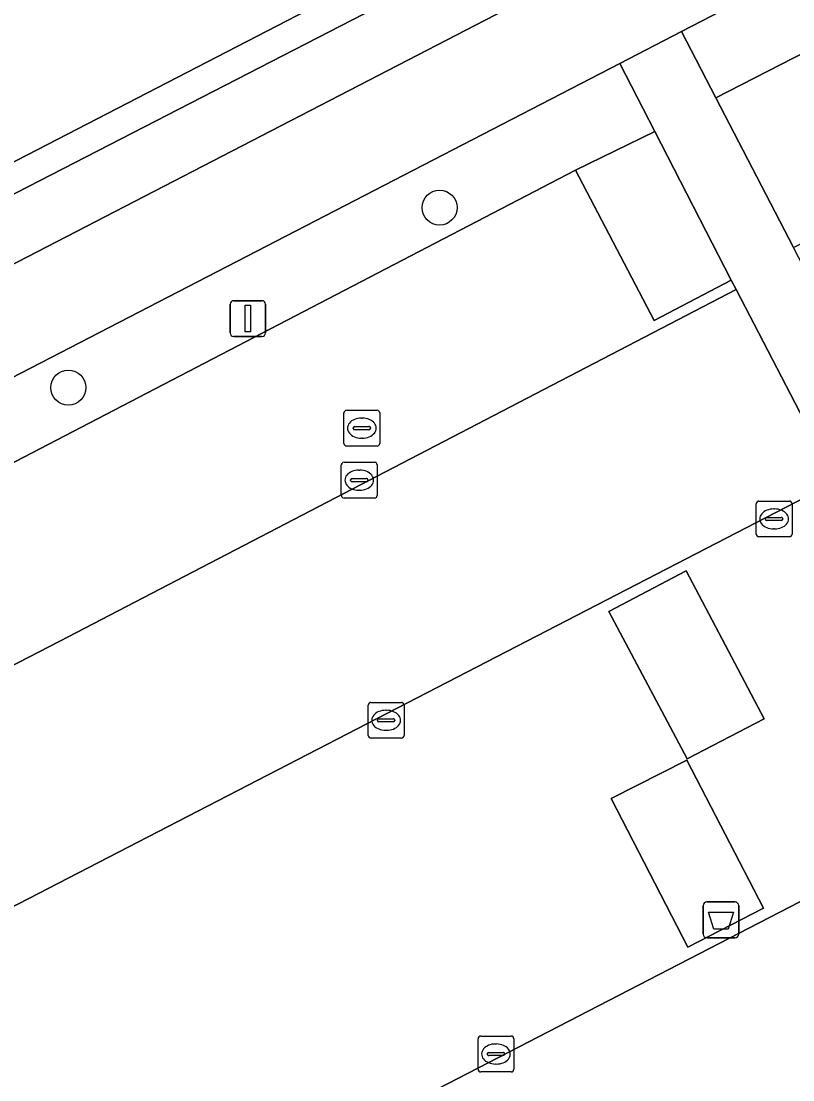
# Model space of a CAD drawing. Extents: x 158835 to 160077, y 386387 to 387778.
# Drawn here: x 159340.22 to 159361.77, y 387237.79 to 387267.36 of the extents above; entities that cross this region are included whole.
import ezdxf

# ---------------------------------------------------------------- set-up
doc = ezdxf.new("R2010")
doc.units = 0
for name, color, linetype in [('IMGEO_Afvalbak', 7, 'Continuous'), ('IMGEO_Boom', 7, 'Continuous'), ('IMGEO_Groenvoorziening', 7, 'Continuous'), ('IMGEO_Haag', 7, 'Continuous'), ('IMGEO_Kolk', 7, 'Continuous'), ('IMGEO_Lichtmast', 7, 'Continuous'), ('IMGEO_Parkeervlak_gesloten', 7, 'Continuous'), ('IMGEO_Rijbaan_lokaal_gesloten', 7, 'Continuous'), ('IMGEO_Rijbaan_lokaal_open', 7, 'Continuous'), ('IMGEO_Rioolput', 7, 'Continuous'), ('IMGEO_Voetpad_open', 7, 'Continuous')]:
    doc.layers.add(name, color=color, linetype=linetype)

msp = doc.modelspace()

# ---------------------------------------------------------------- linework, layer by layer
at = {"layer": 'IMGEO_Afvalbak'}
for p, q in [((159359.269, 387241.859), (159359.269, 387242.659)), ((159359.269, 387242.659), (159359.269, 387241.859)), ((159359.369, 387242.759), (159360.159, 387242.759)), ((159360.159, 387242.759), (159359.369, 387242.759)), ((159360.259, 387242.659), (159360.259, 387241.859)), ((159360.259, 387241.859), (159360.259, 387242.659)), ((159360.159, 387241.759), (159359.369, 387241.759)), ((159359.369, 387241.759), (159360.159, 387241.759))]:
    msp.add_line(p, q, dxfattribs=at)
msp.add_lwpolyline([(159359.412, 387242.473), (159360.116, 387242.473), (159359.967, 387242.003), (159359.561, 387242.003), (159359.412, 387242.473)], dxfattribs=at)
for centre, start, end in [((159359.369, 387242.659), 90, 180), ((159359.369, 387242.659), 90, 180), ((159360.159, 387242.659), 0, 90), ((159360.159, 387242.659), 360, 90), ((159359.369, 387241.859), 180, 270), ((159359.369, 387241.859), 180, 270), ((159360.159, 387241.859), 270, 0), ((159360.159, 387241.859), 270, 0)]:
    msp.add_arc(centre, 0.1, start, end, dxfattribs=at)
at = {"layer": 'IMGEO_Boom'}
for centre in [(159351.903, 387262.158), (159341.534, 387257.129)]:
    msp.add_circle(centre, 0.489, dxfattribs=at)
at = {"layer": 'IMGEO_Groenvoorziening'}
for points in [[(159383.735, 387285.04), (159383.324, 387285.829), (159375.731, 387281.904), (159374.987, 387281.519), (159330.333, 387258.435), (159329.554, 387258.032), (159315.814, 387250.93), (159316.158, 387250.264)], [(159384.491, 387283.592), (159383.735, 387285.04), (159316.158, 387250.264), (159316.98, 387248.673)], [(159386.718, 387279.2), (159386.762, 387279.223), (159385.829, 387281.126), (159358.658, 387267.075), (159359.621, 387265.22), (159362.14, 387266.519)], [(159364.297, 387262.33), (159362.14, 387266.519), (159359.621, 387265.22), (159361.791, 387261.039)], [(159356.935, 387266.184), (159318.265, 387246.186), (159318.731, 387245.283), (159319.151, 387244.437), (159319.308, 387244.327), (159321.401, 387245.361), (159355.697, 387263.204), (159357.915, 387264.279)], [(159357.915, 387264.279), (159355.697, 387263.204), (159357.894, 387259.001), (159360.048, 387260.127)], [(159360.972, 387247.878), (159358.793, 387252.013), (159356.632, 387250.874), (159358.816, 387246.761)], [(159356.698, 387245.649), (159358.839, 387241.498), (159360.952, 387242.588), (159358.806, 387246.717)]]:
    msp.add_lwpolyline(points, close=True, dxfattribs=at)
at = {"layer": 'IMGEO_Haag'}
msp.add_lwpolyline([(159383.735, 387285.04), (159383.324, 387285.829), (159375.731, 387281.904), (159374.987, 387281.519), (159330.333, 387258.435), (159329.554, 387258.032), (159315.814, 387250.93), (159316.158, 387250.264)], close=True, dxfattribs=at)
at = {"layer": 'IMGEO_Kolk'}
for p, q in [((159349.16, 387254.117), (159349.16, 387254.969)), ((159349.235, 387255.043), (159350.087, 387255.043)), ((159350.161, 387254.969), (159350.161, 387254.117)), ((159349.648, 387254.823), (159349.673, 387254.823)), ((159349.419, 387254.537), (159349.419, 387254.549)), ((159349.857, 387254.5), (159349.459, 387254.5)), ((159349.462, 387254.586), (159349.86, 387254.586)), ((159349.903, 387254.549), (159349.903, 387254.537)), ((159350.087, 387254.043), (159349.235, 387254.043)), ((159349.671, 387254.263), (159349.646, 387254.263)), ((159360.748, 387253.033), (159360.748, 387253.885)), ((159360.823, 387253.959), (159361.675, 387253.959)), ((159361.236, 387253.739), (159361.261, 387253.739)), ((159361.749, 387253.885), (159361.749, 387253.033)), ((159361.007, 387253.453), (159361.007, 387253.465)), ((159361.05, 387253.502), (159361.448, 387253.502)), ((159361.491, 387253.465), (159361.491, 387253.453)), ((159361.445, 387253.416), (159361.047, 387253.416)), ((159361.259, 387253.179), (159361.234, 387253.179)), ((159361.675, 387252.959), (159360.823, 387252.959)), ((159349.911, 387247.408), (159349.911, 387248.26)), ((159349.986, 387248.334), (159350.838, 387248.334)), ((159350.399, 387248.114), (159350.424, 387248.114)), ((159350.912, 387248.26), (159350.912, 387247.408)), ((159350.17, 387247.828), (159350.17, 387247.84)), ((159350.213, 387247.877), (159350.611, 387247.877)), ((159350.654, 387247.84), (159350.654, 387247.828)), ((159350.608, 387247.791), (159350.21, 387247.791)), ((159350.422, 387247.554), (159350.397, 387247.554)), ((159350.838, 387247.334), (159349.986, 387247.334)), ((159352.978, 387238.086), (159352.978, 387238.938)), ((159353.053, 387239.012), (159353.905, 387239.012)), ((159353.979, 387238.938), (159353.979, 387238.086)), ((159353.466, 387238.792), (159353.491, 387238.792)), ((159353.237, 387238.506), (159353.237, 387238.518)), ((159353.675, 387238.469), (159353.277, 387238.469)), ((159353.28, 387238.555), (159353.678, 387238.555)), ((159353.721, 387238.518), (159353.721, 387238.506)), ((159353.489, 387238.232), (159353.464, 387238.232)), ((159353.905, 387238.012), (159353.053, 387238.012))]:
    msp.add_line(p, q, dxfattribs=at)
for points in [[(159349.16, 387254.117), (159349.16, 387254.969)], [(159349.235, 387255.043), (159350.087, 387255.043)], [(159350.161, 387254.969), (159350.161, 387254.117)], [(159350.087, 387254.043), (159349.235, 387254.043)], [(159360.748, 387253.033), (159360.748, 387253.885)], [(159360.823, 387253.959), (159361.675, 387253.959)], [(159361.749, 387253.885), (159361.749, 387253.033)], [(159361.675, 387252.959), (159360.823, 387252.959)], [(159349.911, 387247.408), (159349.911, 387248.26)], [(159349.986, 387248.334), (159350.838, 387248.334)], [(159350.912, 387248.26), (159350.912, 387247.408)], [(159350.838, 387247.334), (159349.986, 387247.334)], [(159352.978, 387238.086), (159352.978, 387238.938)], [(159353.053, 387239.012), (159353.905, 387239.012)], [(159353.979, 387238.938), (159353.979, 387238.086)], [(159353.905, 387238.012), (159353.053, 387238.012)]]:
    msp.add_lwpolyline(points, dxfattribs=at)
for centre, radius, start, end in [((159349.237, 387254.967), 0.0765, 91.552, 178.448), ((159349.237, 387254.967), 0.0765, 91.552, 178.448), ((159350.085, 387254.967), 0.0765, 1.552, 88.448), ((159350.085, 387254.967), 0.0765, 1.552, 88.448), ((159349.459, 387254.546), 0.0403, 85.8775, 175.7526), ((159349.456, 387254.536), 0.0366, 178.938, 274.7102), ((159349.86, 387254.543), 0.043, 264.8664, 352.4533), ((159349.864, 387254.548), 0.0386, 1.7309, 96.639), ((159349.237, 387254.119), 0.0765, 181.552, 268.448), ((159349.237, 387254.119), 0.0765, 181.552, 268.448), ((159350.085, 387254.119), 0.0765, 271.552, 358.448), ((159350.085, 387254.119), 0.0765, 271.552, 358.448), ((159360.825, 387253.883), 0.0765, 91.552, 178.448), ((159360.825, 387253.883), 0.0765, 91.552, 178.448), ((159361.673, 387253.883), 0.0765, 1.552, 88.448), ((159361.673, 387253.883), 0.0765, 1.552, 88.448), ((159361.047, 387253.462), 0.0403, 85.8775, 175.7526), ((159361.044, 387253.452), 0.0366, 178.938, 274.7102), ((159361.448, 387253.459), 0.043, 264.8664, 352.4533), ((159361.452, 387253.464), 0.0386, 1.7309, 96.639), ((159360.825, 387253.035), 0.0765, 181.552, 268.448), ((159360.825, 387253.035), 0.0765, 181.552, 268.448), ((159361.673, 387253.035), 0.0765, 271.552, 358.448), ((159361.673, 387253.035), 0.0765, 271.552, 358.448), ((159349.988, 387248.258), 0.0765, 91.552, 178.448), ((159349.988, 387248.258), 0.0765, 91.552, 178.448), ((159350.836, 387248.258), 0.0765, 1.552, 88.448), ((159350.836, 387248.258), 0.0765, 1.552, 88.448), ((159350.21, 387247.837), 0.0403, 85.8775, 175.7526), ((159350.207, 387247.827), 0.0366, 178.938, 274.7102), ((159350.611, 387247.834), 0.043, 264.8664, 352.4533), ((159350.615, 387247.839), 0.0386, 1.7309, 96.639), ((159349.988, 387247.41), 0.0765, 181.552, 268.448), ((159349.988, 387247.41), 0.0765, 181.552, 268.448), ((159350.836, 387247.41), 0.0765, 271.552, 358.448), ((159350.836, 387247.41), 0.0765, 271.552, 358.448), ((159353.055, 387238.936), 0.0765, 91.552, 178.448), ((159353.055, 387238.936), 0.0765, 91.552, 178.448), ((159353.903, 387238.936), 0.0765, 1.552, 88.448), ((159353.903, 387238.936), 0.0765, 1.552, 88.448), ((159353.277, 387238.515), 0.0403, 85.8775, 175.7526), ((159353.274, 387238.505), 0.0366, 178.938, 274.7102), ((159353.678, 387238.512), 0.043, 264.8664, 352.4533), ((159353.682, 387238.517), 0.0386, 1.7309, 96.639), ((159353.055, 387238.088), 0.0765, 181.552, 268.448), ((159353.055, 387238.088), 0.0765, 181.552, 268.448), ((159353.903, 387238.088), 0.0765, 271.552, 358.448), ((159353.903, 387238.088), 0.0765, 271.552, 358.448)]:
    msp.add_arc(centre, radius, start, end, dxfattribs=at)
for centre, major_axis, ratio, start_param, end_param in [((159349.647, 387254.543), (-0.387, 0.002), 0.722429, 4.712389, 7.853982), ((159349.672, 387254.543), (-0.39, 0.002), 0.717154, 1.570796, 4.712389), ((159361.235, 387253.459), (-0.387, 0.002), 0.722429, 4.712389, 7.853982), ((159361.26, 387253.459), (-0.39, 0.002), 0.717154, 1.570796, 4.712389), ((159350.398, 387247.834), (-0.387, 0.002), 0.722429, 4.712389, 7.853982), ((159350.423, 387247.834), (-0.39, 0.002), 0.717154, 1.570796, 4.712389), ((159353.465, 387238.512), (-0.387, 0.002), 0.722429, 4.712389, 7.853982), ((159353.49, 387238.512), (-0.39, 0.002), 0.717154, 1.570796, 4.712389)]:
    msp.add_ellipse(centre, major_axis=major_axis, ratio=ratio, start_param=start_param, end_param=end_param, dxfattribs=at)
at = {"layer": 'IMGEO_Lichtmast'}
for p, q in [((159346.054, 387258.657), (159346.054, 387259.457)), ((159346.054, 387259.457), (159346.054, 387258.657)), ((159346.154, 387259.557), (159346.944, 387259.557)), ((159346.944, 387259.557), (159346.154, 387259.557)), ((159347.044, 387259.457), (159347.044, 387258.657)), ((159347.044, 387258.657), (159347.044, 387259.457)), ((159346.944, 387258.557), (159346.154, 387258.557)), ((159346.154, 387258.557), (159346.944, 387258.557))]:
    msp.add_line(p, q, dxfattribs=at)
msp.add_lwpolyline([(159346.474, 387259.432), (159346.624, 387259.432), (159346.624, 387258.682), (159346.474, 387258.682), (159346.474, 387259.432)], dxfattribs=at)
for centre, start, end in [((159346.154, 387259.457), 90, 180), ((159346.154, 387259.457), 90, 180), ((159346.944, 387259.457), 0, 90), ((159346.944, 387259.457), 360, 90), ((159346.154, 387258.657), 180, 270), ((159346.154, 387258.657), 180, 270), ((159346.944, 387258.657), 270, 0), ((159346.944, 387258.657), 270, 0)]:
    msp.add_arc(centre, 0.1, start, end, dxfattribs=at)
at = {"layer": 'IMGEO_Parkeervlak_gesloten'}
msp.add_lwpolyline([(159283.809, 387302.033), (159290.252, 387289.719), (159292.147, 387290.602), (159294.853, 387285.319), (159293.011, 387284.355), (159311.486, 387248.637), (159315.814, 387250.93), (159329.554, 387258.032), (159326.696, 387263.574), (159327.421, 387263.979), (159330.333, 387258.435), (159374.987, 387281.519), (159372.122, 387287.089), (159372.906, 387287.499), (159375.731, 387281.904), (159383.324, 387285.829), (159387.997, 387288.199), (159387.035, 387289.991), (159387.595, 387290.256), (159385.148, 387295.015)], dxfattribs=at)
for points in [[(159360.184, 387259.865), (159360.048, 387260.127), (159357.894, 387259.001), (159355.697, 387263.204), (159321.401, 387245.361), (159323.551, 387241.24), (159321.482, 387240.16), (159321.62, 387239.895), (159341.301, 387250.044)], [(159367.571, 387245.663), (159362.971, 387254.506), (159324.259, 387234.502), (159328.835, 387225.647)], [(159356.632, 387250.874), (159358.793, 387252.013), (159360.972, 387247.878), (159358.816, 387246.761)], [(159356.698, 387245.649), (159358.806, 387246.717), (159360.952, 387242.588), (159358.839, 387241.498)]]:
    msp.add_lwpolyline(points, close=True, dxfattribs=at)
at = {"layer": 'IMGEO_Rijbaan_lokaal_gesloten'}
msp.add_lwpolyline([(159385.829, 387281.126), (159386.762, 387279.223), (159391.38, 387281.606), (159390.408, 387283.491), (159410.755, 387294.014), (159417.848, 387297.683), (159416.567, 387300.188), (159406.877, 387295.171), (159389.145, 387285.991), (159387.997, 387288.199), (159383.324, 387285.829), (159383.735, 387285.04), (159384.491, 387283.592), (159316.98, 387248.673), (159318.265, 387246.186), (159356.935, 387266.184), (159358.658, 387267.075)], close=True, dxfattribs=at)
at = {"layer": 'IMGEO_Rijbaan_lokaal_open'}
msp.add_lwpolyline([(159377.723, 387226.145), (159374.968, 387231.442), (159336.194, 387211.406), (159331.594, 387220.309), (159370.343, 387240.333), (159367.571, 387245.663), (159328.835, 387225.647), (159324.259, 387234.502), (159362.971, 387254.506), (159360.184, 387259.865), (159341.301, 387250.044), (159321.62, 387239.895), (159321.482, 387240.16), (159319.308, 387244.327), (159319.151, 387244.437), (159318.731, 387245.283), (159314.506, 387243.102), (159327.62, 387217.64), (159334.99, 387203.567), (159335.046, 387203.46), (159340.35, 387206.18)], dxfattribs=at)
at = {"layer": 'IMGEO_Rioolput'}
for p, q in [((159349.233, 387255.57), (159349.233, 387256.422)), ((159349.308, 387256.496), (159350.16, 387256.496)), ((159350.234, 387256.422), (159350.234, 387255.57)), ((159349.721, 387256.276), (159349.746, 387256.276)), ((159349.492, 387255.99), (159349.492, 387256.002)), ((159349.93, 387255.953), (159349.532, 387255.953)), ((159349.535, 387256.039), (159349.933, 387256.039)), ((159349.976, 387256.002), (159349.976, 387255.99)), ((159350.16, 387255.496), (159349.308, 387255.496)), ((159349.744, 387255.716), (159349.719, 387255.716))]:
    msp.add_line(p, q, dxfattribs=at)
for points in [[(159349.233, 387255.57), (159349.233, 387256.422)], [(159349.308, 387256.496), (159350.16, 387256.496)], [(159350.234, 387256.422), (159350.234, 387255.57)], [(159350.16, 387255.496), (159349.308, 387255.496)]]:
    msp.add_lwpolyline(points, dxfattribs=at)
for centre, radius, start, end in [((159349.31, 387256.42), 0.0765, 91.552, 178.448), ((159349.31, 387256.42), 0.0765, 91.552, 178.448), ((159350.158, 387256.42), 0.0765, 1.552, 88.448), ((159350.158, 387256.42), 0.0765, 1.552, 88.448), ((159349.532, 387255.999), 0.0403, 85.8775, 175.7526), ((159349.529, 387255.989), 0.0366, 178.938, 274.7102), ((159349.933, 387255.996), 0.043, 264.8664, 352.4533), ((159349.937, 387256.001), 0.0386, 1.7309, 96.639), ((159349.31, 387255.572), 0.0765, 181.552, 268.448), ((159349.31, 387255.572), 0.0765, 181.552, 268.448), ((159350.158, 387255.572), 0.0765, 271.552, 358.448), ((159350.158, 387255.572), 0.0765, 271.552, 358.448)]:
    msp.add_arc(centre, radius, start, end, dxfattribs=at)
for centre, major_axis, ratio, start_param, end_param in [((159349.72, 387255.996), (-0.387, 0.002), 0.722429, 4.712389, 7.853982), ((159349.745, 387255.996), (-0.39, 0.002), 0.717154, 1.570796, 4.712389)]:
    msp.add_ellipse(centre, major_axis=major_axis, ratio=ratio, start_param=start_param, end_param=end_param, dxfattribs=at)
at = {"layer": 'IMGEO_Voetpad_open'}
msp.add_lwpolyline([(159376.676, 387232.325), (159372.099, 387241.24), (159369.306, 387246.56), (159364.714, 387255.407), (159361.932, 387260.768), (159361.791, 387261.039), (159359.621, 387265.22), (159358.658, 387267.075), (159356.935, 387266.184), (159357.915, 387264.279), (159360.048, 387260.127), (159360.184, 387259.865), (159362.971, 387254.506), (159367.571, 387245.663), (159370.343, 387240.333), (159374.968, 387231.442)], dxfattribs=at)

doc.saveas('drawing.dxf')
